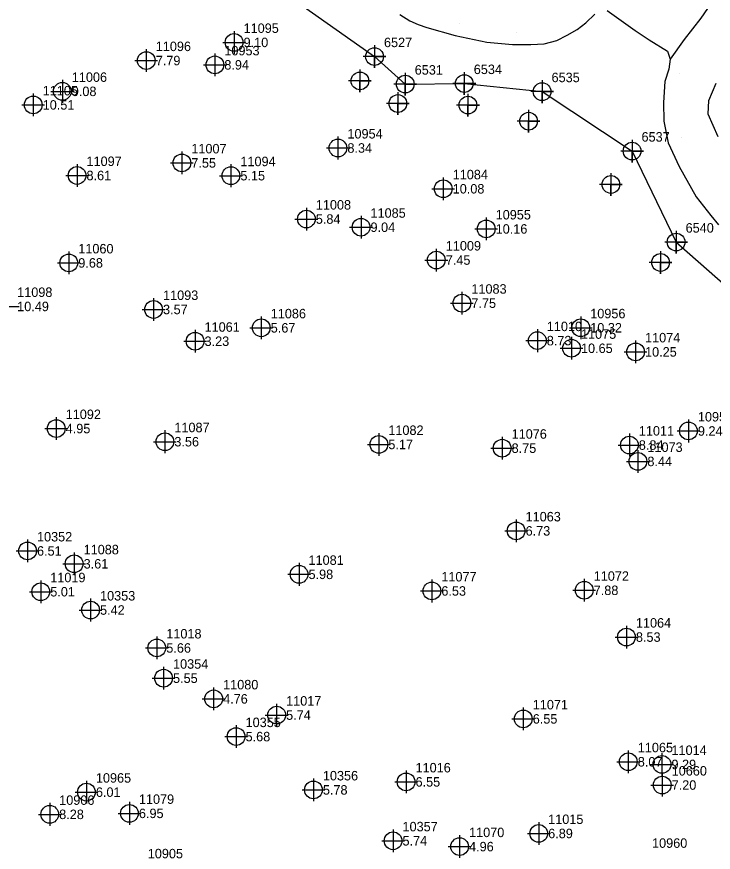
# Model space of a CAD drawing. Extents: x 2062781 to 2066835, y 358981 to 366501.
# Drawn here: x 2064177.3 to 2064361.2, y 362063.9 to 362284.3 of the extents above; entities that cross this region are included whole.
import ezdxf

# ---------------------------------------------------------------- set-up
doc = ezdxf.new("R2010")
doc.units = 0
for name, color, linetype in [('COGO Default Point Elevation', 7, 'Continuous'), ('COGO Default Point Number', 7, 'Continuous'), ('Exist DTM Breakline Underwater', 7, 'Continuous'), ('Exist DTM Breakline Underwater Cogo Number', 7, 'Continuous'), ('Exist DTM Breakline Underwater Cogo Point CELL', 7, 'Continuous'), ('Exist DTM Regular Point Underwater CELL', 7, 'Continuous'), ('PH Exist DTM Breakline', 7, 'Continuous'), ('PH Exist DTM Point', 7, 'Continuous')]:
    doc.layers.add(name, color=color, linetype=linetype)

msp = doc.modelspace()

# ---------------------------------------------------------------- linework, layer by layer
at = {"layer": 'Exist DTM Breakline Underwater'}
for p, q in [((2064271.77, 362273.75), (2064279.88, 362266.5)), ((2064316, 362264.51), (2064339.75, 362248.83))]:
    msp.add_line(p, q, dxfattribs=at)
for points in [[(2064197.63, 362327.82), (2064213.27, 362311.52), (2064242.88, 362294.17), (2064271.77, 362273.75)], [(2064279.88, 362266.5), (2064295.47, 362266.65), (2064316, 362264.51)], [(2064339.75, 362248.83), (2064351.39, 362224.83), (2064368.08, 362210.17)]]:
    msp.add_lwpolyline(points, dxfattribs=at)
at = {"layer": 'Exist DTM Breakline Underwater Cogo Point CELL'}
for points in [[(2064271.77, 362276.75), (2064271.77, 362270.75), (2064271.77, 362273.75), (2064274.77, 362273.75), (2064268.77, 362273.75)], [(2064271.77, 362276.75), (2064271.77, 362270.75), (2064271.77, 362273.75), (2064274.77, 362273.75), (2064268.77, 362273.75)], [(2064271.77, 362276.75), (2064271.77, 362270.75), (2064271.77, 362273.75), (2064274.77, 362273.75), (2064268.77, 362273.75)], [(2064279.88, 362269.5), (2064279.88, 362263.5), (2064279.88, 362266.5), (2064282.88, 362266.5), (2064276.88, 362266.5)], [(2064279.88, 362269.5), (2064279.88, 362263.5), (2064279.88, 362266.5), (2064282.88, 362266.5), (2064276.88, 362266.5)], [(2064279.88, 362269.5), (2064279.88, 362263.5), (2064279.88, 362266.5), (2064282.88, 362266.5), (2064276.88, 362266.5)], [(2064295.47, 362269.65), (2064295.47, 362263.65), (2064295.47, 362266.65), (2064298.47, 362266.65), (2064292.47, 362266.65)], [(2064295.47, 362269.65), (2064295.47, 362263.65), (2064295.47, 362266.65), (2064298.47, 362266.65), (2064292.47, 362266.65)], [(2064295.47, 362269.65), (2064295.47, 362263.65), (2064295.47, 362266.65), (2064298.47, 362266.65), (2064292.47, 362266.65)], [(2064316, 362267.51), (2064316, 362261.51), (2064316, 362264.51), (2064319, 362264.51), (2064313, 362264.51)], [(2064316, 362267.51), (2064316, 362261.51), (2064316, 362264.51), (2064319, 362264.51), (2064313, 362264.51)], [(2064316, 362267.51), (2064316, 362261.51), (2064316, 362264.51), (2064319, 362264.51), (2064313, 362264.51)], [(2064339.75, 362251.83), (2064339.75, 362245.83), (2064339.75, 362248.83), (2064342.75, 362248.83), (2064336.75, 362248.83)], [(2064339.75, 362251.83), (2064339.75, 362245.83), (2064339.75, 362248.83), (2064342.75, 362248.83), (2064336.75, 362248.83)], [(2064339.75, 362251.83), (2064339.75, 362245.83), (2064339.75, 362248.83), (2064342.75, 362248.83), (2064336.75, 362248.83)], [(2064351.39, 362227.83), (2064351.39, 362221.83), (2064351.39, 362224.83), (2064354.39, 362224.83), (2064348.39, 362224.83)], [(2064351.39, 362227.83), (2064351.39, 362221.83), (2064351.39, 362224.83), (2064354.39, 362224.83), (2064348.39, 362224.83)], [(2064351.39, 362227.83), (2064351.39, 362221.83), (2064351.39, 362224.83), (2064354.39, 362224.83), (2064348.39, 362224.83)]]:
    msp.add_lwpolyline(points, dxfattribs=at)
for centre in [(2064271.77, 362273.75), (2064271.77, 362273.75), (2064271.77, 362273.75), (2064279.88, 362266.5), (2064279.88, 362266.5), (2064279.88, 362266.5), (2064295.47, 362266.65), (2064295.47, 362266.65), (2064295.47, 362266.65), (2064316, 362264.51), (2064316, 362264.51), (2064316, 362264.51), (2064339.75, 362248.83), (2064339.75, 362248.83), (2064339.75, 362248.83), (2064351.39, 362224.83), (2064351.39, 362224.83), (2064351.39, 362224.83)]:
    msp.add_circle(centre, 2.34, dxfattribs=at)
at = {"layer": 'Exist DTM Regular Point Underwater CELL'}
for points in [[(2064234.71, 362280.5), (2064234.71, 362277.5)], [(2064231.71, 362277.5), (2064234.71, 362277.5)], [(2064234.71, 362277.5), (2064237.71, 362277.5)], [(2064234.71, 362277.5), (2064234.71, 362274.5)], [(2064211.53, 362275.71), (2064211.53, 362272.71)], [(2064208.53, 362272.71), (2064211.53, 362272.71)], [(2064211.53, 362272.71), (2064214.53, 362272.71)], [(2064211.53, 362272.71), (2064211.53, 362269.71)], [(2064229.63, 362274.58), (2064229.63, 362271.58)], [(2064226.63, 362271.58), (2064229.63, 362271.58)], [(2064229.63, 362271.58), (2064232.63, 362271.58)], [(2064229.63, 362271.58), (2064229.63, 362268.58)], [(2064267.93, 362270.35), (2064267.93, 362264.35), (2064267.93, 362267.35), (2064270.93, 362267.35), (2064264.93, 362267.35)], [(2064189.37, 362267.59), (2064189.37, 362264.59)], [(2064181.69, 362264.02), (2064181.69, 362261.02)], [(2064186.37, 362264.59), (2064189.37, 362264.59)], [(2064189.37, 362264.59), (2064192.37, 362264.59)], [(2064189.37, 362264.59), (2064189.37, 362261.59)], [(2064277.94, 362264.38), (2064277.94, 362258.38), (2064277.94, 362261.38), (2064280.94, 362261.38), (2064274.94, 362261.38)], [(2064296.44, 362263.96), (2064296.44, 362257.96), (2064296.44, 362260.96), (2064299.44, 362260.96), (2064293.44, 362260.96)], [(2064178.69, 362261.02), (2064181.69, 362261.02)], [(2064181.69, 362261.02), (2064184.69, 362261.02)], [(2064181.69, 362261.02), (2064181.69, 362258.02)], [(2064312.45, 362259.72), (2064312.45, 362253.72), (2064312.45, 362256.72), (2064315.45, 362256.72), (2064309.45, 362256.72)], [(2064262.12, 362252.65), (2064262.12, 362249.65)], [(2064220.92, 362248.72), (2064220.92, 362245.72)], [(2064259.12, 362249.65), (2064262.12, 362249.65)], [(2064262.12, 362249.65), (2064265.12, 362249.65)], [(2064262.12, 362249.65), (2064262.12, 362246.65)], [(2064193.25, 362245.4), (2064193.25, 362242.4)], [(2064217.92, 362245.72), (2064220.92, 362245.72)], [(2064220.92, 362245.72), (2064223.92, 362245.72)], [(2064220.92, 362245.72), (2064220.92, 362242.72)], [(2064233.87, 362245.35), (2064233.87, 362242.35)], [(2064190.25, 362242.4), (2064193.25, 362242.4)], [(2064193.25, 362242.4), (2064196.25, 362242.4)], [(2064193.25, 362242.4), (2064193.25, 362239.4)], [(2064230.87, 362242.35), (2064233.87, 362242.35)], [(2064233.87, 362242.35), (2064236.87, 362242.35)], [(2064233.87, 362242.35), (2064233.87, 362239.35)], [(2064289.91, 362241.89), (2064289.91, 362238.89)], [(2064334.18, 362243.03), (2064334.18, 362237.03), (2064334.18, 362240.03), (2064337.18, 362240.03), (2064331.18, 362240.03)], [(2064286.91, 362238.89), (2064289.91, 362238.89)], [(2064289.91, 362238.89), (2064292.91, 362238.89)], [(2064289.91, 362238.89), (2064289.91, 362235.89)], [(2064253.78, 362233.91), (2064253.78, 362230.91)], [(2064250.78, 362230.91), (2064253.78, 362230.91)], [(2064253.78, 362230.91), (2064256.78, 362230.91)], [(2064253.78, 362230.91), (2064253.78, 362227.91)], [(2064268.21, 362231.75), (2064268.21, 362228.75)], [(2064301.25, 362231.3), (2064301.25, 362228.3)], [(2064265.21, 362228.75), (2064268.21, 362228.75)], [(2064268.21, 362228.75), (2064271.21, 362228.75)], [(2064268.21, 362228.75), (2064268.21, 362225.75)], [(2064298.25, 362228.3), (2064301.25, 362228.3)], [(2064301.25, 362228.3), (2064304.25, 362228.3)], [(2064301.25, 362228.3), (2064301.25, 362225.3)], [(2064191.08, 362222.34), (2064191.08, 362219.34)], [(2064288.08, 362223.09), (2064288.08, 362220.09)], [(2064347.28, 362222.45), (2064347.28, 362216.45), (2064347.28, 362219.45), (2064350.28, 362219.45), (2064344.28, 362219.45)], [(2064285.08, 362220.09), (2064288.08, 362220.09)], [(2064288.08, 362220.09), (2064291.08, 362220.09)], [(2064288.08, 362220.09), (2064288.08, 362217.09)], [(2064188.08, 362219.34), (2064191.08, 362219.34)], [(2064191.08, 362219.34), (2064194.08, 362219.34)], [(2064191.08, 362219.34), (2064191.08, 362216.34)], [(2064294.84, 362211.72), (2064294.84, 362208.72)], [(2064213.45, 362210.06), (2064213.45, 362207.06)], [(2064291.84, 362208.72), (2064294.84, 362208.72)], [(2064294.84, 362208.72), (2064297.84, 362208.72)], [(2064294.84, 362208.72), (2064294.84, 362205.72)], [(2064174.95, 362207.86), (2064177.95, 362207.86)], [(2064210.45, 362207.06), (2064213.45, 362207.06)], [(2064213.45, 362207.06), (2064216.45, 362207.06)], [(2064213.45, 362207.06), (2064213.45, 362204.06)], [(2064241.88, 362205.22), (2064241.88, 362202.22)], [(2064326.21, 362205.23), (2064326.21, 362202.23)], [(2064238.88, 362202.22), (2064241.88, 362202.22)], [(2064241.88, 362202.22), (2064244.88, 362202.22)], [(2064241.88, 362202.22), (2064241.88, 362199.22)], [(2064323.21, 362202.23), (2064326.21, 362202.23)], [(2064326.21, 362202.23), (2064329.21, 362202.23)], [(2064326.21, 362202.23), (2064326.21, 362199.23)], [(2064224.41, 362201.68), (2064224.41, 362198.68)], [(2064314.75, 362201.84), (2064314.75, 362198.84)], [(2064323.77, 362199.82), (2064323.77, 362196.82)], [(2064221.41, 362198.68), (2064224.41, 362198.68)], [(2064224.41, 362198.68), (2064227.41, 362198.68)], [(2064224.41, 362198.68), (2064224.41, 362195.68)], [(2064311.75, 362198.84), (2064314.75, 362198.84)], [(2064314.75, 362198.84), (2064317.75, 362198.84)], [(2064314.75, 362198.84), (2064314.75, 362195.84)], [(2064340.68, 362198.87), (2064340.68, 362195.87)], [(2064320.77, 362196.82), (2064323.77, 362196.82)], [(2064323.77, 362196.82), (2064326.77, 362196.82)], [(2064323.77, 362196.82), (2064323.77, 362193.82)], [(2064337.68, 362195.87), (2064340.68, 362195.87)], [(2064340.68, 362195.87), (2064343.68, 362195.87)], [(2064340.68, 362195.87), (2064340.68, 362192.87)], [(2064187.76, 362178.65), (2064187.76, 362175.65)], [(2064354.63, 362178.01), (2064354.63, 362175.01)], [(2064184.76, 362175.65), (2064187.76, 362175.65)], [(2064187.76, 362175.65), (2064190.76, 362175.65)], [(2064187.76, 362175.65), (2064187.76, 362172.65)], [(2064216.44, 362175.18), (2064216.44, 362172.18)], [(2064272.92, 362174.46), (2064272.92, 362171.46)], [(2064305.46, 362173.47), (2064305.46, 362170.47)], [(2064339.04, 362174.3), (2064339.04, 362171.3)], [(2064351.63, 362175.01), (2064354.63, 362175.01)], [(2064354.63, 362175.01), (2064357.63, 362175.01)], [(2064354.63, 362175.01), (2064354.63, 362172.01)], [(2064213.44, 362172.18), (2064216.44, 362172.18)], [(2064216.44, 362172.18), (2064219.44, 362172.18)], [(2064216.44, 362172.18), (2064216.44, 362169.18)], [(2064269.92, 362171.46), (2064272.92, 362171.46)], [(2064272.92, 362171.46), (2064275.92, 362171.46)], [(2064272.92, 362171.46), (2064272.92, 362168.46)], [(2064336.04, 362171.3), (2064339.04, 362171.3)], [(2064339.04, 362171.3), (2064342.04, 362171.3)], [(2064339.04, 362171.3), (2064339.04, 362168.3)], [(2064302.46, 362170.47), (2064305.46, 362170.47)], [(2064305.46, 362170.47), (2064308.46, 362170.47)], [(2064305.46, 362170.47), (2064305.46, 362167.47)], [(2064341.3, 362169.98), (2064341.3, 362166.98)], [(2064338.3, 362166.98), (2064341.3, 362166.98)], [(2064341.3, 362166.98), (2064344.3, 362166.98)], [(2064341.3, 362166.98), (2064341.3, 362163.98)], [(2064309.15, 362151.66), (2064309.15, 362148.66)], [(2064306.15, 362148.66), (2064309.15, 362148.66)], [(2064309.15, 362148.66), (2064312.15, 362148.66)], [(2064309.15, 362148.66), (2064309.15, 362145.66)], [(2064180.18, 362146.37), (2064180.18, 362143.37)], [(2064177.18, 362143.37), (2064180.18, 362143.37)], [(2064180.18, 362143.37), (2064183.18, 362143.37)], [(2064180.18, 362143.37), (2064180.18, 362140.37)], [(2064192.49, 362142.98), (2064192.49, 362139.98)], [(2064251.85, 362140.2), (2064251.85, 362137.2)], [(2064189.49, 362139.98), (2064192.49, 362139.98)], [(2064192.49, 362139.98), (2064195.49, 362139.98)], [(2064192.49, 362139.98), (2064192.49, 362136.98)], [(2064248.85, 362137.2), (2064251.85, 362137.2)], [(2064251.85, 362137.2), (2064254.85, 362137.2)], [(2064251.85, 362137.2), (2064251.85, 362134.2)], [(2064286.91, 362135.81), (2064286.91, 362132.81)], [(2064327.13, 362135.99), (2064327.13, 362132.99)], [(2064183.68, 362135.61), (2064183.68, 362132.61)], [(2064180.68, 362132.61), (2064183.68, 362132.61)], [(2064183.68, 362132.61), (2064186.68, 362132.61)], [(2064183.68, 362132.61), (2064183.68, 362129.61)], [(2064283.91, 362132.81), (2064286.91, 362132.81)], [(2064286.91, 362132.81), (2064289.91, 362132.81)], [(2064286.91, 362132.81), (2064286.91, 362129.81)], [(2064324.13, 362132.99), (2064327.13, 362132.99)], [(2064327.13, 362132.99), (2064330.13, 362132.99)], [(2064327.13, 362132.99), (2064327.13, 362129.99)], [(2064196.82, 362130.78), (2064196.82, 362127.78)], [(2064193.82, 362127.78), (2064196.82, 362127.78)], [(2064196.82, 362127.78), (2064199.82, 362127.78)], [(2064196.82, 362127.78), (2064196.82, 362124.78)], [(2064338.27, 362123.65), (2064338.27, 362120.65)], [(2064214.31, 362120.78), (2064214.31, 362117.78)], [(2064335.27, 362120.65), (2064338.27, 362120.65)], [(2064338.27, 362120.65), (2064341.27, 362120.65)], [(2064338.27, 362120.65), (2064338.27, 362117.65)], [(2064211.31, 362117.78), (2064214.31, 362117.78)], [(2064214.31, 362117.78), (2064217.31, 362117.78)], [(2064214.31, 362117.78), (2064214.31, 362114.78)], [(2064216.09, 362112.8), (2064216.09, 362109.8)], [(2064213.09, 362109.8), (2064216.09, 362109.8)], [(2064216.09, 362109.8), (2064219.09, 362109.8)], [(2064216.09, 362109.8), (2064216.09, 362106.8)], [(2064229.31, 362107.35), (2064229.31, 362104.35)], [(2064226.31, 362104.35), (2064229.31, 362104.35)], [(2064229.31, 362104.35), (2064232.31, 362104.35)], [(2064229.31, 362104.35), (2064229.31, 362101.35)], [(2064245.94, 362103.07), (2064245.94, 362100.07)], [(2064311.04, 362102.07), (2064311.04, 362099.07)], [(2064242.94, 362100.07), (2064245.94, 362100.07)], [(2064245.94, 362100.07), (2064248.94, 362100.07)], [(2064245.94, 362100.07), (2064245.94, 362097.07)], [(2064308.04, 362099.07), (2064311.04, 362099.07)], [(2064311.04, 362099.07), (2064314.04, 362099.07)], [(2064311.04, 362099.07), (2064311.04, 362096.07)], [(2064235.24, 362097.4), (2064235.24, 362094.4)], [(2064232.24, 362094.4), (2064235.24, 362094.4)], [(2064235.24, 362094.4), (2064238.24, 362094.4)], [(2064235.24, 362094.4), (2064235.24, 362091.4)], [(2064338.76, 362090.76), (2064338.76, 362087.76)], [(2064347.65, 362090.06), (2064347.65, 362087.06)], [(2064335.76, 362087.76), (2064338.76, 362087.76)], [(2064338.76, 362087.76), (2064341.76, 362087.76)], [(2064338.76, 362087.76), (2064338.76, 362084.76)], [(2064280.1, 362085.45), (2064280.1, 362082.45)], [(2064344.65, 362087.06), (2064347.65, 362087.06)], [(2064347.65, 362087.06), (2064350.65, 362087.06)], [(2064347.65, 362087.06), (2064347.65, 362084.06)], [(2064255.64, 362083.34), (2064255.64, 362080.34)], [(2064347.71, 362084.62), (2064347.71, 362081.62)], [(2064195.73, 362082.75), (2064195.73, 362079.75)], [(2064277.1, 362082.45), (2064280.1, 362082.45)], [(2064280.1, 362082.45), (2064283.1, 362082.45)], [(2064280.1, 362082.45), (2064280.1, 362079.45)], [(2064344.71, 362081.62), (2064347.71, 362081.62)], [(2064347.71, 362081.62), (2064350.71, 362081.62)], [(2064347.71, 362081.62), (2064347.71, 362078.62)], [(2064192.73, 362079.75), (2064195.73, 362079.75)], [(2064195.73, 362079.75), (2064198.73, 362079.75)], [(2064195.73, 362079.75), (2064195.73, 362076.75)], [(2064252.64, 362080.34), (2064255.64, 362080.34)], [(2064255.64, 362080.34), (2064258.64, 362080.34)], [(2064255.64, 362080.34), (2064255.64, 362077.34)], [(2064186.04, 362076.89), (2064186.04, 362073.89)], [(2064207.08, 362077.15), (2064207.08, 362074.15)], [(2064204.08, 362074.15), (2064207.08, 362074.15)], [(2064207.08, 362074.15), (2064210.08, 362074.15)], [(2064207.08, 362074.15), (2064207.08, 362071.15)], [(2064183.04, 362073.89), (2064186.04, 362073.89)], [(2064186.04, 362073.89), (2064189.04, 362073.89)], [(2064186.04, 362073.89), (2064186.04, 362070.89)], [(2064276.66, 362069.91), (2064276.66, 362066.91)], [(2064315.11, 362071.85), (2064315.11, 362068.85)], [(2064294.23, 362068.38), (2064294.23, 362065.38)], [(2064312.11, 362068.85), (2064315.11, 362068.85)], [(2064315.11, 362068.85), (2064318.11, 362068.85)], [(2064315.11, 362068.85), (2064315.11, 362065.85)], [(2064273.66, 362066.91), (2064276.66, 362066.91)], [(2064276.66, 362066.91), (2064279.66, 362066.91)], [(2064276.66, 362066.91), (2064276.66, 362063.91)], [(2064291.23, 362065.38), (2064294.23, 362065.38)], [(2064294.23, 362065.38), (2064297.23, 362065.38)], [(2064294.23, 362065.38), (2064294.23, 362062.38)]]:
    msp.add_lwpolyline(points, dxfattribs=at)
for centre in [(2064234.71, 362277.5), (2064211.53, 362272.71), (2064229.63, 362271.58), (2064267.93, 362267.35), (2064189.37, 362264.59), (2064277.94, 362261.38), (2064181.69, 362261.02), (2064296.44, 362260.96), (2064312.45, 362256.72), (2064262.12, 362249.65), (2064220.92, 362245.72), (2064193.25, 362242.4), (2064233.87, 362242.35), (2064334.18, 362240.03), (2064289.91, 362238.89), (2064253.78, 362230.91), (2064268.21, 362228.75), (2064301.25, 362228.3), (2064288.08, 362220.09), (2064347.28, 362219.45), (2064191.08, 362219.34), (2064294.84, 362208.72), (2064213.45, 362207.06), (2064241.88, 362202.22), (2064326.21, 362202.23), (2064224.41, 362198.68), (2064314.75, 362198.84), (2064323.77, 362196.82), (2064340.68, 362195.87), (2064187.76, 362175.65), (2064354.63, 362175.01), (2064216.44, 362172.18), (2064272.92, 362171.46), (2064339.04, 362171.3), (2064305.46, 362170.47), (2064341.3, 362166.98), (2064309.15, 362148.66), (2064180.18, 362143.37), (2064192.49, 362139.98), (2064251.85, 362137.2), (2064183.68, 362132.61), (2064286.91, 362132.81), (2064327.13, 362132.99), (2064196.82, 362127.78), (2064338.27, 362120.65), (2064214.31, 362117.78), (2064216.09, 362109.8), (2064229.31, 362104.35), (2064245.94, 362100.07), (2064311.04, 362099.07), (2064235.24, 362094.4), (2064338.76, 362087.76), (2064347.65, 362087.06), (2064280.1, 362082.45), (2064347.71, 362081.62), (2064195.73, 362079.75), (2064255.64, 362080.34), (2064207.08, 362074.15), (2064186.04, 362073.89), (2064315.11, 362068.85), (2064276.66, 362066.91), (2064294.23, 362065.38)]:
    msp.add_circle(centre, 2.34, dxfattribs=at)
at = {"layer": 'PH Exist DTM Breakline'}
for points in [[(2064482.95, 362456.76), (2064472.46, 362449.31), (2064466.97, 362445.6), (2064462.03, 362440.72), (2064456.98, 362433.75), (2064444.79, 362415.33), (2064429.21, 362391.98), (2064412.76, 362368.26), (2064398.29, 362344.43), (2064383.33, 362320.9), (2064373.92, 362307.5), (2064365.31, 362294.71), (2064357.93, 362283.93), (2064353.48, 362278.26), (2064349.77, 362273.12)], [(2064333.14, 362285.94), (2064340.53, 362280.68), (2064344.31, 362278.16), (2064349.07, 362275.23), (2064349.77, 362273.12), (2064349.5, 362270.48), (2064348.37, 362267.21), (2064348.04, 362261.67), (2064348.11, 362256.73), (2064349.25, 362250.98), (2064352.17, 362244.78), (2064356.67, 362236.74), (2064360.53, 362231.85), (2064362.6, 362229.37)], [(2064278.46, 362284.83), (2064281.08, 362283.21), (2064283.29, 362282.24), (2064285.59, 362281.44), (2064293.07, 362279.28), (2064301.44, 362277.54), (2064308.15, 362276.94), (2064313.02, 362276.95), (2064316.53, 362277.11), (2064319.86, 362278.04), (2064322.59, 362279.38), (2064325.24, 362280.93), (2064327.53, 362282.68), (2064329.96, 362284.94)], [(2064362.48, 362252.59), (2064359.86, 362258.55), (2064359.99, 362262.14), (2064361.98, 362266.75)]]:
    msp.add_lwpolyline(points, dxfattribs=at)
at = {"layer": 'PH Exist DTM Point'}
for p, q in [((2064294.18, 362282.61), (2064294.18, 362282.61)), ((2064309.34, 362280.06), (2064309.34, 362280.06)), ((2064352.34, 362269.31), (2064352.34, 362269.31)), ((2064352.89, 362252.47), (2064352.89, 362252.47))]:
    msp.add_line(p, q, dxfattribs=at)

# ---------------------------------------------------------------- texts
at = {"layer": 'COGO Default Point Elevation'}
for s, p in [('9.10', (2064237.21, 362276.25)), ('7.79', (2064214.03, 362271.46)), ('8.94', (2064232.13, 362270.33)), ('9.08', (2064191.87, 362263.34)), ('10.51', (2064184.19, 362259.77)), ('8.34', (2064264.62, 362248.4)), ('7.55', (2064223.42, 362244.47)), ('8.61', (2064195.75, 362241.15)), ('5.15', (2064236.37, 362241.1)), ('10.08', (2064292.41, 362237.64)), ('5.84', (2064256.28, 362229.66)), ('9.04', (2064270.71, 362227.5)), ('10.16', (2064303.75, 362227.05)), ('9.68', (2064193.58, 362218.09)), ('7.45', (2064290.58, 362218.85)), ('10.49', (2064177.45, 362206.61)), ('7.75', (2064297.34, 362207.47)), ('3.57', (2064215.95, 362205.81)), ('5.67', (2064244.38, 362200.97)), ('10.32', (2064328.71, 362200.98)), ('3.23', (2064226.91, 362197.43)), ('8.73', (2064317.25, 362197.59)), ('10.65', (2064326.27, 362195.57)), ('10.25', (2064343.18, 362194.62)), ('4.95', (2064190.26, 362174.4)), ('9.24', (2064357.13, 362173.76)), ('3.56', (2064218.94, 362170.93)), ('5.17', (2064275.42, 362170.21)), ('8.75', (2064307.96, 362169.22)), ('8.84', (2064341.54, 362170.05)), ('8.44', (2064343.8, 362165.73)), ('6.73', (2064311.65, 362147.41)), ('6.51', (2064182.68, 362142.12)), ('3.61', (2064194.99, 362138.73)), ('5.98', (2064254.35, 362135.95)), ('5.01', (2064186.18, 362131.36)), ('6.53', (2064289.41, 362131.56)), ('7.88', (2064329.63, 362131.74)), ('5.42', (2064199.32, 362126.54)), ('8.53', (2064340.77, 362119.4)), ('5.66', (2064216.81, 362116.53)), ('5.55', (2064218.59, 362108.55)), ('4.76', (2064231.81, 362103.1)), ('5.74', (2064248.44, 362098.82)), ('6.55', (2064313.54, 362097.82)), ('5.68', (2064237.74, 362093.15)), ('8.07', (2064341.26, 362086.51)), ('9.29', (2064350.15, 362085.81)), ('6.55', (2064282.6, 362081.2)), ('7.20', (2064350.21, 362080.37)), ('6.01', (2064198.23, 362078.5)), ('5.78', (2064258.14, 362079.09)), ('8.28', (2064188.54, 362072.64)), ('6.95', (2064209.58, 362072.9)), ('6.89', (2064317.61, 362067.6)), ('5.74', (2064279.16, 362065.66)), ('4.96', (2064296.73, 362064.13))]:
    msp.add_text(s, height=2.5, dxfattribs=at).set_placement(p)
at = {"layer": 'COGO Default Point Number'}
for s, p in [('11095', (2064237.21, 362280)), ('11096', (2064214.03, 362275.21)), ('10953', (2064232.13, 362274.08)), ('11006', (2064191.87, 362267.09)), ('11105', (2064184.19, 362263.52)), ('10954', (2064264.62, 362252.15)), ('11007', (2064223.42, 362248.22)), ('11097', (2064195.75, 362244.9)), ('11094', (2064236.37, 362244.85)), ('11084', (2064292.41, 362241.39)), ('11008', (2064256.28, 362233.41)), ('11085', (2064270.71, 362231.25)), ('10955', (2064303.75, 362230.8)), ('11060', (2064193.58, 362221.84)), ('11009', (2064290.58, 362222.6)), ('11083', (2064297.34, 362211.22)), ('11098', (2064177.45, 362210.36)), ('11093', (2064215.95, 362209.56)), ('11086', (2064244.38, 362204.72)), ('10956', (2064328.71, 362204.73)), ('11061', (2064226.91, 362201.18)), ('11010', (2064317.25, 362201.34)), ('11075', (2064326.27, 362199.32)), ('11074', (2064343.18, 362198.37)), ('11092', (2064190.26, 362178.15)), ('10957', (2064357.13, 362177.51)), ('11087', (2064218.94, 362174.68)), ('11082', (2064275.42, 362173.96)), ('11076', (2064307.96, 362172.97)), ('11011', (2064341.54, 362173.8)), ('11073', (2064343.8, 362169.48)), ('11063', (2064311.65, 362151.16)), ('10352', (2064182.68, 362145.87)), ('11088', (2064194.99, 362142.48)), ('11081', (2064254.35, 362139.7)), ('11072', (2064329.63, 362135.49)), ('11019', (2064186.18, 362135.11)), ('11077', (2064289.41, 362135.31)), ('10353', (2064199.32, 362130.29)), ('11064', (2064340.77, 362123.15)), ('11018', (2064216.81, 362120.28)), ('10354', (2064218.59, 362112.3)), ('11080', (2064231.81, 362106.85)), ('11017', (2064248.44, 362102.57)), ('11071', (2064313.54, 362101.57)), ('10355', (2064237.74, 362096.9)), ('11065', (2064341.26, 362090.26)), ('11014', (2064350.15, 362089.56)), ('11016', (2064282.6, 362084.95)), ('10356', (2064258.14, 362082.84)), ('10660', (2064350.21, 362084.12)), ('10965', (2064198.23, 362082.25)), ('10906', (2064188.54, 362076.39)), ('11079', (2064209.58, 362076.65)), ('10357', (2064279.16, 362069.41)), ('11015', (2064317.61, 362071.35)), ('11070', (2064296.73, 362067.88)), ('10960', (2064345.03, 362065.06)), ('10905', (2064211.92, 362062.29))]:
    msp.add_text(s, height=2.5, dxfattribs=at).set_placement(p)
at = {"layer": 'Exist DTM Breakline Underwater Cogo Number'}
for s, p in [('6527', (2064274.27, 362276.25)), ('6527', (2064274.27, 362276.25)), ('6527', (2064274.27, 362276.25)), ('6531', (2064282.38, 362269)), ('6531', (2064282.38, 362269)), ('6531', (2064282.38, 362269)), ('6534', (2064297.97, 362269.15)), ('6534', (2064297.97, 362269.15)), ('6534', (2064297.97, 362269.15)), ('6535', (2064318.5, 362267.01)), ('6535', (2064318.5, 362267.01)), ('6535', (2064318.5, 362267.01)), ('6537', (2064342.25, 362251.33)), ('6537', (2064342.25, 362251.33)), ('6537', (2064342.25, 362251.33)), ('6540', (2064353.89, 362227.33)), ('6540', (2064353.89, 362227.33)), ('6540', (2064353.89, 362227.33))]:
    msp.add_text(s, height=2.5, dxfattribs=at).set_placement(p)

doc.saveas('drawing.dxf')
